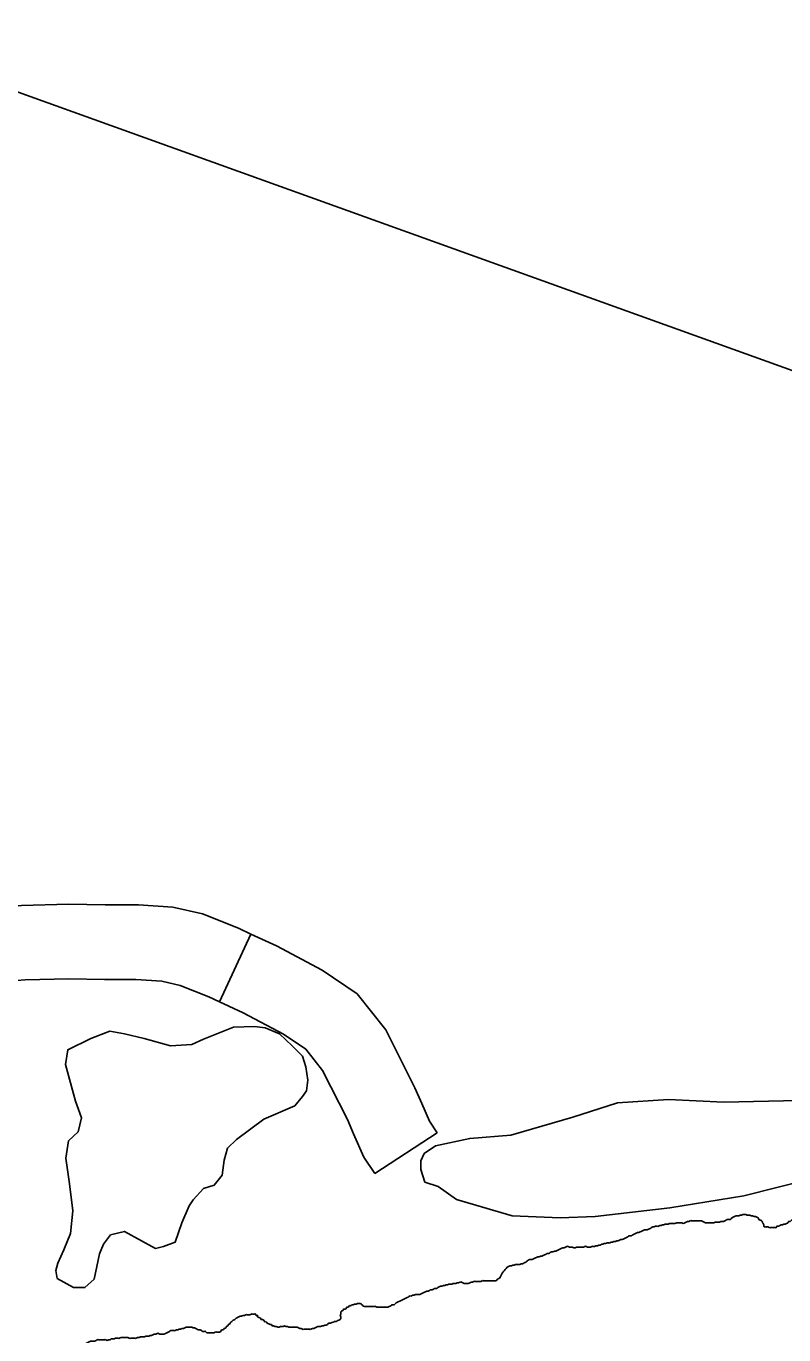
# Model space of a CAD drawing. Extents: x 813775 to 1157140, y 1757555 to 1979907.
# Drawn here: x 1012821 to 1015870, y 1826419 to 1831683 of the extents above; entities that cross this region are included whole.
import ezdxf

# ---------------------------------------------------------------- set-up
doc = ezdxf.new("R2010")
doc.units = 0
for name, color, linetype in [('Level 32', 7, 'Continuous'), ('Level 35', 7, 'Continuous'), ('Level 9', 7, 'Continuous'), ('R_Draft', 7, 'Continuous')]:
    doc.layers.add(name, color=color, linetype=linetype)

msp = doc.modelspace()

# ---------------------------------------------------------------- linework, layer by layer
at = {"layer": 'Level 32'}
for p, q in [((1013725.1, 1828030.9), (1013599.1, 1827758.7)), ((1014474.9, 1827231.3), (1014223.7, 1827067.3))]:
    msp.add_line(p, q, dxfattribs=at)
for points in [[(1013725.1, 1828030.9), (1013675, 1828054.1), (1013530, 1828112.1), (1013411.8, 1828139), (1013273.3, 1828148.9), (1013138.8, 1828148.9), (1012991.4, 1828151.1), (1012801.6, 1828146.6), (1012695.8, 1828137.8), (1012617.6, 1828134.3)], [(1014474.9, 1827231.3), (1014444.4, 1827277.9), (1014412.7, 1827348.9), (1014385.2, 1827412.4), (1014267.8, 1827645.2), (1014152.8, 1827790.4), (1014011.7, 1827886.3), (1013827.7, 1827983.4), (1013725.1, 1828030.9)], [(1013599.1, 1827758.7), (1013556.2, 1827778.5), (1013440.5, 1827824.8), (1013367.5, 1827841.4), (1013262.6, 1827848.9), (1013136.5, 1827848.9), (1012992.7, 1827851.1), (1012817.6, 1827846.9), (1012714.8, 1827838.3), (1012630.8, 1827834.6)], [(1014223.7, 1827067.3), (1014180.3, 1827133.8), (1014138.1, 1827228.1), (1014113.4, 1827285.1), (1014013.7, 1827482.8), (1013946.1, 1827568.1), (1013856.9, 1827628.8), (1013694.6, 1827714.4), (1013599.1, 1827758.7)]]:
    msp.add_lwpolyline(points, dxfattribs=at)
at = {"layer": 'Level 35'}
for points in [[(1012979.5, 1827505.9), (1013019.9, 1827358.5), (1013043.8, 1827292.1), (1013030.5, 1827236.2), (1012990.7, 1827199), (1012980.1, 1827129.9), (1012996, 1827026.2), (1013009.3, 1826917.3), (1012998.7, 1826826.9), (1012972.1, 1826760.4), (1012948.2, 1826707.3), (1012940.2, 1826678), (1012945.6, 1826646.1), (1013012, 1826608.9), (1013057.1, 1826608.9), (1013094.3, 1826643.5), (1013115.5, 1826744.5), (1013131.5, 1826784.3), (1013160.7, 1826821.6), (1013216.5, 1826834.9), (1013285.5, 1826797.6), (1013341.3, 1826765.7), (1013373.1, 1826773.7), (1013421, 1826792.3), (1013447.5, 1826869.4), (1013476.7, 1826938.5), (1013492.7, 1826962.5), (1013535.2, 1827007.6), (1013577.6, 1827020.9), (1013609.5, 1827060.8), (1013617.5, 1827121.9), (1013630.8, 1827169.8), (1013667.9, 1827204.4), (1013776.8, 1827286.8), (1013901.7, 1827339.9), (1013933.5, 1827377.1), (1013949.5, 1827401.1), (1013954.8, 1827443.6), (1013946.8, 1827496.8), (1013933.5, 1827539.3), (1013891, 1827581.8), (1013840.6, 1827629.7), (1013782.1, 1827653.6), (1013739.7, 1827658.9), (1013654.7, 1827656.2), (1013535.2, 1827608.4), (1013487.3, 1827587.1), (1013402.4, 1827581.8), (1013296.1, 1827611.1), (1013216.5, 1827629.7), (1013158, 1827640.3), (1013081, 1827611.1), (1012988.1, 1827565.9), (1012979.5, 1827505.9)], [(1015987.2, 1827363.2), (1015628.6, 1827355.2), (1015405.5, 1827365.8), (1015201, 1827352.5), (1015020.4, 1827294.1), (1014770.8, 1827222.3), (1014606.1, 1827209), (1014468, 1827179.8), (1014422.9, 1827147.9), (1014409.6, 1827118.6), (1014409.6, 1827084.1), (1014425.5, 1827033.6), (1014478.6, 1827015), (1014552, 1826964)], [(1014552, 1826964), (1014776.1, 1826898), (1014970, 1826890), (1015110.7, 1826895.3), (1015410.8, 1826929.9), (1015708.3, 1826977.7), (1015968.6, 1827044.2)]]:
    msp.add_lwpolyline(points, dxfattribs=at)
at = {"layer": 'Level 9'}
for points in [[(1016355.2, 1826981.3), (1016349.6, 1826981.3), (1016344, 1826981.3), (1016338.4, 1826981.3), (1016332.8, 1826981.3), (1016327.3, 1826981.3), (1016321.7, 1826981.3), (1016316.1, 1826981.3), (1016310.5, 1826981.3), (1016304.9, 1826981.3), (1016299.4, 1826981.3), (1016293.8, 1826981.3), (1016288.2, 1826981.3), (1016285.4, 1826986.9), (1016279.8, 1826989.7), (1016274.3, 1826995.2), (1016268.7, 1826995.2), (1016263.1, 1826995.2), (1016257.5, 1826995.2), (1016251.9, 1826995.2), (1016246.4, 1826992.4), (1016240.8, 1826989.7), (1016235.2, 1826989.7), (1016229.6, 1826989.7), (1016224, 1826992.4), (1016218.5, 1826992.4), (1016212.9, 1826992.4), (1016207.3, 1826992.4), (1016201.7, 1826989.7), (1016196.1, 1826989.7), (1016190.6, 1826986.9), (1016185, 1826984.1), (1016179.4, 1826984.1), (1016173.8, 1826984.1), (1016168.2, 1826981.3), (1016162.7, 1826981.3), (1016157.1, 1826981.3), (1016151.5, 1826981.3), (1016145.9, 1826981.3), (1016140.4, 1826981.3), (1016134.8, 1826978.5), (1016129.2, 1826978.5), (1016123.6, 1826978.5), (1016118, 1826978.5), (1016112.5, 1826978.5), (1016106.9, 1826978.5), (1016101.3, 1826975.7), (1016095.7, 1826975.7), (1016090.1, 1826972.9), (1016084.6, 1826972.9), (1016079, 1826970.1), (1016073.4, 1826967.3), (1016067.8, 1826964.5), (1016062.2, 1826961.7), (1016056.7, 1826959), (1016051.1, 1826959), (1016045.5, 1826959), (1016039.9, 1826959), (1016034.3, 1826956.2), (1016028.8, 1826956.2), (1016023.2, 1826953.4), (1016017.6, 1826950.6), (1016012, 1826947.8), (1016006.5, 1826945), (1016000.9, 1826939.4), (1015995.3, 1826936.6), (1015989.7, 1826936.6), (1015984.1, 1826931), (1015978.6, 1826928.3), (1015973, 1826925.5), (1015970.2, 1826919.9), (1015964.6, 1826917.1), (1015959, 1826914.3), (1015953.4, 1826911.5), (1015947.9, 1826908.7), (1015945.1, 1826903.1), (1015939.5, 1826900.3), (1015933.9, 1826897.6), (1015931.1, 1826892), (1015925.6, 1826889.2), (1015920, 1826889.2), (1015914.4, 1826886.4), (1015908.8, 1826886.4), (1015906, 1826880.8), (1015900.4, 1826880.8), (1015894.9, 1826875.2), (1015889.3, 1826875.2), (1015886.5, 1826869.6), (1015880.9, 1826866.9), (1015875.3, 1826864.1), (1015869.8, 1826864.1)], [(1015387.2, 1826861.3), (1015381.6, 1826861.3), (1015376, 1826858.5), (1015370.4, 1826858.5), (1015364.8, 1826855.7), (1015359.3, 1826855.7), (1015353.7, 1826855.7), (1015348.1, 1826852.9), (1015342.5, 1826852.9), (1015336.9, 1826850.1), (1015331.4, 1826847.3), (1015325.8, 1826844.5), (1015320.2, 1826841.7), (1015314.6, 1826841.7), (1015309.1, 1826841.7), (1015303.5, 1826838.9), (1015297.9, 1826836.2), (1015292.3, 1826833.4), (1015286.7, 1826830.6), (1015281.2, 1826830.6), (1015275.6, 1826827.8), (1015270, 1826825), (1015264.4, 1826822.2), (1015258.8, 1826819.4), (1015253.3, 1826816.6), (1015247.7, 1826816.6), (1015242.1, 1826813.8), (1015236.5, 1826811), (1015230.9, 1826808.2), (1015225.4, 1826805.5), (1015219.8, 1826802.7), (1015214.2, 1826802.7), (1015208.6, 1826799.9), (1015203, 1826797.1), (1015197.5, 1826797.1), (1015191.9, 1826794.3), (1015186.3, 1826794.3), (1015180.7, 1826791.5), (1015175.2, 1826791.5), (1015169.6, 1826788.7), (1015164, 1826788.7), (1015158.4, 1826788.7), (1015152.8, 1826785.9), (1015147.3, 1826785.9), (1015141.7, 1826783.1), (1015136.1, 1826783.1), (1015130.5, 1826780.3), (1015124.9, 1826780.3), (1015119.4, 1826777.5), (1015113.8, 1826777.5), (1015108.2, 1826774.8), (1015102.6, 1826774.8), (1015097, 1826774.8), (1015091.5, 1826772), (1015085.9, 1826772), (1015080.3, 1826772), (1015074.7, 1826774.8), (1015069.1, 1826774.8), (1015063.6, 1826772), (1015058, 1826772), (1015052.4, 1826772), (1015046.8, 1826772), (1015041.2, 1826772), (1015035.7, 1826772), (1015030.1, 1826769.2), (1015024.5, 1826769.2), (1015018.9, 1826772), (1015013.4, 1826772), (1015007.8, 1826772), (1015002.2, 1826774.8), (1014996.6, 1826774.8), (1014991, 1826772), (1014985.5, 1826769.2), (1014979.9, 1826769.2), (1014974.3, 1826766.4), (1014968.7, 1826763.6), (1014963.1, 1826760.8), (1014957.6, 1826758), (1014952, 1826755.2), (1014946.4, 1826755.2), (1014940.8, 1826752.4), (1014935.2, 1826752.4), (1014929.7, 1826749.6), (1014924.1, 1826746.8), (1014918.5, 1826746.8), (1014912.9, 1826744.1), (1014907.3, 1826741.3), (1014901.8, 1826738.5), (1014896.2, 1826735.7), (1014890.6, 1826735.7), (1014885, 1826732.9)], [(1015869.8, 1826864.1), (1015864.2, 1826861.3), (1015858.6, 1826861.3), (1015853, 1826858.5), (1015847.4, 1826855.7), (1015841.9, 1826855.7), (1015839.1, 1826850.1), (1015833.5, 1826850.1), (1015827.9, 1826850.1), (1015822.3, 1826850.1), (1015816.8, 1826850.1), (1015811.2, 1826850.1), (1015805.6, 1826852.9), (1015800, 1826852.9), (1015794.4, 1826852.9), (1015788.9, 1826855.7), (1015788.9, 1826861.3), (1015786.1, 1826866.9), (1015783.3, 1826872.4), (1015780.5, 1826878), (1015774.9, 1826880.8), (1015769.3, 1826883.6), (1015766.5, 1826889.2), (1015761, 1826892), (1015755.4, 1826894.8), (1015749.8, 1826894.8), (1015744.2, 1826897.6), (1015738.6, 1826897.6), (1015733.1, 1826900.3), (1015727.5, 1826900.3), (1015721.9, 1826900.3), (1015716.3, 1826903.1), (1015710.8, 1826903.1), (1015705.2, 1826903.1), (1015699.6, 1826900.3), (1015694, 1826900.3), (1015688.4, 1826897.6), (1015682.9, 1826897.6), (1015677.3, 1826897.6), (1015671.7, 1826894.8), (1015666.1, 1826892), (1015660.5, 1826889.2), (1015655, 1826883.6), (1015649.4, 1826883.6), (1015643.8, 1826883.6), (1015638.2, 1826880.8), (1015632.6, 1826878), (1015627.1, 1826875.2), (1015621.5, 1826875.2), (1015615.9, 1826875.2), (1015610.3, 1826872.4), (1015604.7, 1826872.4), (1015599.2, 1826872.4), (1015593.6, 1826872.4), (1015588, 1826869.6), (1015582.4, 1826869.6), (1015576.9, 1826869.6), (1015571.3, 1826869.6), (1015565.7, 1826869.6), (1015560.1, 1826869.6), (1015554.5, 1826869.6), (1015549, 1826872.4), (1015543.4, 1826875.2), (1015537.8, 1826878), (1015532.2, 1826878), (1015526.6, 1826878), (1015521.1, 1826878), (1015515.5, 1826878), (1015509.9, 1826878), (1015504.3, 1826878), (1015498.7, 1826878), (1015493.2, 1826878), (1015487.6, 1826875.2), (1015482, 1826875.2), (1015476.4, 1826872.4), (1015470.8, 1826869.6), (1015465.3, 1826866.9), (1015459.7, 1826869.6), (1015454.1, 1826869.6), (1015448.5, 1826869.6), (1015443, 1826869.6), (1015437.4, 1826869.6), (1015431.8, 1826866.9), (1015426.2, 1826866.9), (1015420.6, 1826866.9), (1015415.1, 1826866.9), (1015409.5, 1826866.9), (1015403.9, 1826864.1), (1015398.3, 1826864.1), (1015392.7, 1826864.1), (1015387.2, 1826861.3)], [(1014885, 1826732.9), (1014879.5, 1826732.9), (1014873.9, 1826730.1), (1014868.3, 1826727.3), (1014862.7, 1826724.5), (1014857.1, 1826721.7), (1014851.6, 1826721.7), (1014846, 1826721.7), (1014840.4, 1826718.9), (1014834.8, 1826713.4), (1014829.2, 1826710.6), (1014823.7, 1826707.8), (1014818.1, 1826705), (1014812.5, 1826705), (1014806.9, 1826702.2), (1014801.3, 1826702.2), (1014795.8, 1826702.2), (1014790.2, 1826702.2), (1014784.6, 1826699.4), (1014779, 1826699.4), (1014773.4, 1826696.6), (1014767.9, 1826696.6), (1014762.3, 1826693.8), (1014756.7, 1826691), (1014756.4, 1826690.9)], [(1014271, 1826530.7), (1014276.6, 1826530.7), (1014282.2, 1826533.5), (1014287.8, 1826536.3), (1014293.3, 1826539.1), (1014298.9, 1826539.1), (1014304.5, 1826541.9), (1014310.1, 1826547.4), (1014315.7, 1826550.2), (1014321.2, 1826553), (1014326.8, 1826555.8), (1014332.4, 1826558.6), (1014338, 1826561.4), (1014343.6, 1826564.2), (1014349.1, 1826567), (1014354.7, 1826569.8), (1014360.3, 1826572.6), (1014365.9, 1826575.3), (1014371.5, 1826575.3), (1014377, 1826578.1), (1014382.6, 1826578.1), (1014388.2, 1826580.9), (1014393.8, 1826580.9), (1014399.3, 1826580.9), (1014404.9, 1826580.9), (1014410.5, 1826583.7), (1014416.1, 1826586.5), (1014421.7, 1826589.3), (1014427.2, 1826592.1), (1014432.8, 1826594.9), (1014438.4, 1826594.9), (1014444, 1826597.7), (1014449.6, 1826600.5), (1014455.1, 1826600.5), (1014460.7, 1826603.3), (1014466.3, 1826606), (1014471.9, 1826606), (1014477.5, 1826608.8), (1014483, 1826611.6), (1014488.6, 1826614.4), (1014494.2, 1826614.4), (1014499.8, 1826617.2), (1014505.4, 1826617.2), (1014510.9, 1826620), (1014516.5, 1826620), (1014522.1, 1826622.8), (1014527.7, 1826622.8), (1014533.2, 1826622.8), (1014538.8, 1826625.6), (1014544.4, 1826625.6), (1014550, 1826625.6), (1014555.6, 1826628.4), (1014561.1, 1826628.4), (1014566.7, 1826631.2), (1014572.3, 1826631.2), (1014577.9, 1826628.4), (1014583.5, 1826625.6), (1014589, 1826625.6), (1014594.6, 1826625.6), (1014600.2, 1826625.6), (1014605.8, 1826628.4), (1014611.4, 1826631.2), (1014616.9, 1826631.2), (1014622.5, 1826634), (1014628.1, 1826634), (1014633.7, 1826634), (1014639.3, 1826634), (1014644.8, 1826634), (1014650.4, 1826634), (1014656, 1826636.7), (1014661.6, 1826636.7), (1014667.1, 1826636.7), (1014672.7, 1826636.7), (1014678.3, 1826636.7), (1014683.9, 1826636.7), (1014689.5, 1826636.7), (1014695, 1826636.7), (1014700.6, 1826636.7), (1014706.2, 1826636.7), (1014711.8, 1826636.7), (1014717.4, 1826642.3), (1014722.9, 1826645.1), (1014728.5, 1826650.7)], [(1014727.8, 1826648.7), (1014728.5, 1826650.7), (1014756.7, 1826691)], [(1013808, 1826460.9), (1013810.7, 1826455.3), (1013816.3, 1826455.3), (1013821.9, 1826452.5), (1013827.5, 1826452.5), (1013833.1, 1826449.8), (1013838.6, 1826449.8), (1013844.2, 1826452.5), (1013849.8, 1826452.5), (1013855.4, 1826452.5), (1013861, 1826455.3), (1013866.5, 1826452.5), (1013872.1, 1826452.5), (1013877.7, 1826449.8), (1013883.3, 1826449.8), (1013888.8, 1826449.8), (1013894.4, 1826449.8), (1013900, 1826449.8), (1013905.6, 1826449.8), (1013911.2, 1826449.8), (1013916.7, 1826447), (1013922.3, 1826444.2), (1013927.9, 1826444.2), (1013933.5, 1826441.4), (1013939.1, 1826441.4), (1013944.6, 1826441.4), (1013950.2, 1826441.4), (1013955.8, 1826441.4), (1013961.4, 1826441.4), (1013967, 1826441.4), (1013972.5, 1826444.2), (1013978.1, 1826444.2), (1013983.7, 1826447), (1013989.3, 1826449.8), (1013994.9, 1826452.5), (1014000.4, 1826452.5), (1014006, 1826452.5), (1014011.6, 1826455.3), (1014017.2, 1826455.3), (1014022.8, 1826458.1), (1014028.3, 1826458.1), (1014033.9, 1826460.9), (1014039.5, 1826466.5), (1014045.1, 1826466.5), (1014050.6, 1826469.3), (1014056.2, 1826469.3), (1014061.8, 1826472.1), (1014067.4, 1826472.1), (1014073, 1826474.9), (1014078.5, 1826477.7), (1014084.1, 1826480.5), (1014086.9, 1826486), (1014086.9, 1826491.6), (1014084.1, 1826497.2), (1014086.9, 1826502.8), (1014086.9, 1826508.4), (1014089.7, 1826513.9), (1014095.3, 1826516.7), (1014098.1, 1826522.3), (1014103.6, 1826522.3), (1014109.2, 1826525.1), (1014112, 1826530.7), (1014117.6, 1826530.7), (1014120.4, 1826536.3), (1014126, 1826536.3), (1014131.5, 1826539.1), (1014137.1, 1826539.1), (1014142.7, 1826541.9), (1014148.3, 1826541.9), (1014153.9, 1826544.6), (1014159.4, 1826544.6), (1014165, 1826544.6), (1014170.6, 1826541.9), (1014176.2, 1826536.3), (1014181.8, 1826533.5), (1014187.3, 1826533.5), (1014192.9, 1826533.5), (1014198.5, 1826533.5), (1014204.1, 1826533.5), (1014209.7, 1826533.5), (1014215.2, 1826533.5), (1014220.8, 1826533.5), (1014226.4, 1826533.5), (1014232, 1826530.7), (1014237.6, 1826530.7), (1014243.1, 1826530.7), (1014248.7, 1826530.7), (1014254.3, 1826530.7), (1014259.9, 1826530.7), (1014265.4, 1826530.7), (1014271, 1826530.7)], [(1013330.9, 1826419.1), (1013336.5, 1826421.8), (1013342.1, 1826421.8), (1013347.7, 1826424.6), (1013353.2, 1826424.6), (1013358.8, 1826421.8), (1013364.4, 1826421.8), (1013370, 1826421.8), (1013375.6, 1826421.8), (1013381.1, 1826424.6), (1013386.7, 1826427.4), (1013392.3, 1826430.2), (1013397.9, 1826433), (1013403.5, 1826435.8), (1013409, 1826435.8), (1013414.6, 1826435.8), (1013420.2, 1826435.8), (1013425.8, 1826438.6), (1013431.4, 1826438.6), (1013436.9, 1826441.4), (1013442.5, 1826441.4), (1013448.1, 1826444.2), (1013453.7, 1826444.2), (1013459.3, 1826447), (1013464.8, 1826449.8), (1013470.4, 1826449.8), (1013476, 1826449.8), (1013481.6, 1826449.8), (1013487.1, 1826449.8), (1013492.7, 1826447), (1013498.3, 1826447), (1013503.9, 1826444.2), (1013509.5, 1826441.4), (1013515, 1826438.6), (1013520.6, 1826438.6), (1013526.2, 1826435.8), (1013531.8, 1826433), (1013537.4, 1826433), (1013542.9, 1826433), (1013548.5, 1826427.4), (1013554.1, 1826427.4), (1013559.7, 1826427.4), (1013565.3, 1826427.4), (1013570.8, 1826427.4), (1013576.4, 1826427.4), (1013582, 1826430.2), (1013587.6, 1826430.2), (1013593.2, 1826430.2), (1013598.7, 1826430.2), (1013604.3, 1826433), (1013607.1, 1826438.6), (1013612.7, 1826438.6), (1013618.3, 1826444.2), (1013623.8, 1826447), (1013626.6, 1826452.5), (1013632.2, 1826455.3), (1013635, 1826460.9), (1013640.6, 1826463.7), (1013643.4, 1826469.3), (1013648.9, 1826472.1), (1013654.5, 1826477.7), (1013660.1, 1826480.5), (1013665.7, 1826486), (1013671.3, 1826488.8), (1013676.8, 1826491.6), (1013682.4, 1826494.4), (1013688, 1826494.4), (1013693.6, 1826497.2), (1013699.2, 1826497.2), (1013704.7, 1826500), (1013710.3, 1826500), (1013715.9, 1826500), (1013721.5, 1826500), (1013727.1, 1826502.8), (1013732.6, 1826502.8), (1013738.2, 1826502.8), (1013743.8, 1826502.8), (1013746.6, 1826497.2), (1013752.2, 1826497.2), (1013752.2, 1826491.6), (1013757.7, 1826488.8), (1013763.3, 1826486), (1013766.1, 1826480.5), (1013771.7, 1826480.5), (1013777.3, 1826477.7), (1013780.1, 1826472.1), (1013785.6, 1826472.1), (1013791.2, 1826466.5), (1013796.8, 1826463.7), (1013802.4, 1826460.9), (1013808, 1826460.9)], [(1012834.4, 1826287.9), (1012840, 1826290.7), (1012845.5, 1826293.5), (1012851.1, 1826296.2), (1012856.7, 1826299), (1012862.3, 1826301.8), (1012867.9, 1826304.6), (1012873.4, 1826304.6), (1012879, 1826307.4), (1012884.6, 1826310.2), (1012890.2, 1826313), (1012895.8, 1826315.8), (1012901.3, 1826318.6), (1012906.9, 1826321.4), (1012912.5, 1826324.2), (1012918.1, 1826326.9), (1012923.6, 1826329.7), (1012929.2, 1826332.5), (1012934.8, 1826335.3), (1012940.4, 1826335.3), (1012946, 1826338.1), (1012951.5, 1826340.9), (1012957.1, 1826343.7), (1012962.7, 1826346.5), (1012968.3, 1826352.1), (1012971.1, 1826357.7), (1012976.6, 1826363.2), (1012979.4, 1826368.8), (1012985, 1826371.6), (1012990.6, 1826374.4), (1012996.2, 1826371.6), (1013001.8, 1826371.6), (1013007.3, 1826368.8), (1013012.9, 1826366), (1013018.5, 1826366), (1013024.1, 1826368.8), (1013029.7, 1826374.4), (1013035.2, 1826374.4), (1013040.8, 1826377.2), (1013046.4, 1826377.2), (1013052, 1826377.2), (1013057.5, 1826380), (1013063.1, 1826385.6), (1013068.7, 1826388.4), (1013074.3, 1826391.1), (1013079.9, 1826393.9), (1013085.4, 1826393.9), (1013091, 1826393.9), (1013096.6, 1826393.9), (1013102.2, 1826396.7), (1013107.8, 1826399.5), (1013113.3, 1826399.5), (1013118.9, 1826399.5), (1013124.5, 1826399.5), (1013130.1, 1826399.5), (1013135.7, 1826399.5), (1013141.2, 1826399.5), (1013146.8, 1826396.7), (1013152.4, 1826399.5), (1013158, 1826399.5), (1013163.6, 1826402.3), (1013169.1, 1826402.3), (1013174.7, 1826402.3), (1013180.3, 1826405.1), (1013185.9, 1826405.1), (1013191.4, 1826405.1), (1013197, 1826405.1), (1013202.6, 1826407.9), (1013208.2, 1826407.9), (1013213.8, 1826407.9), (1013219.3, 1826407.9), (1013224.9, 1826407.9), (1013230.5, 1826407.9), (1013236.1, 1826405.1), (1013241.7, 1826405.1), (1013247.2, 1826405.1), (1013252.8, 1826405.1), (1013258.4, 1826405.1), (1013264, 1826405.1), (1013269.6, 1826407.9), (1013275.1, 1826407.9), (1013280.7, 1826410.7), (1013286.3, 1826410.7), (1013291.9, 1826410.7), (1013297.5, 1826410.7), (1013303, 1826413.5), (1013308.6, 1826413.5), (1013314.2, 1826413.5), (1013319.8, 1826416.3), (1013325.3, 1826416.3), (1013330.9, 1826419.1)]]:
    msp.add_spline(points, degree=3, dxfattribs=at)
at = {"layer": 'R_Draft'}
msp.add_line((1092628.5, 1802699.3), (1002075.8, 1835270.8), dxfattribs=at)

doc.saveas('drawing.dxf')
